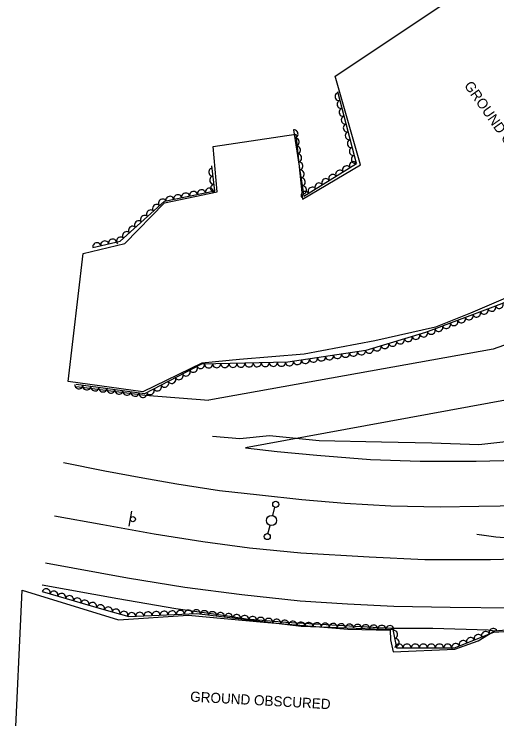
# Model space of a CAD drawing. Extents: x 1746719 to 1766531, y 631721 to 662391.
# Drawn here: x 1754312.7 to 1754551.4, y 647075.1 to 647423.4 of the extents above; entities that cross this region are included whole.
import ezdxf

# ---------------------------------------------------------------- set-up
doc = ezdxf.new("R2010")
doc.units = 0
for name, color, linetype in [('SURVEY - AERIAL SURVEY - Photo Control - Points - Elevations', 7, 'Continuous'), ('SURVEY - AERIAL SURVEY - Photo Control - Points - Locators', 7, 'Continuous'), ('SURVEY - AERIAL SURVEY - Photo Control - Points - Numbers', 7, 'Continuous'), ('SURVEY - AERIAL SURVEY - Photo Control with Text', 7, 'Continuous'), ('SURVEY - CENTERLINE - Existing Roads - Development', 7, 'Continuous'), ('SURVEY - CONTROL - Grid', 7, 'Continuous')]:
    doc.layers.add(name, color=color, linetype=linetype)

msp = doc.modelspace()

# ---------------------------------------------------------------- linework, layer by layer
at = {"layer": 'SURVEY - AERIAL SURVEY - Photo Control - Points - Elevations'}
for p, q in [((1754549.52, 647257.92), (1754408.92, 647232.61)), ((1754557.35, 647233.04), (1754427.03, 647209.09))]:
    msp.add_line(p, q, dxfattribs=at)
for points in [[(1754871.54, 647630.01), (1754863.35, 647614.51), (1754857.83, 647616.81), (1754853.37, 647608.03), (1754845.81, 647592.42), (1754835.24, 647571.18), (1754826.67, 647552.1), (1754815.7, 647528.74), (1754799.15, 647495.21), (1754787.22, 647470.34), (1754770.87, 647438.19), (1754751.63, 647406.45), (1754733.18, 647382.19), (1754710.05, 647356.65), (1754684.39, 647331.99), (1754658.51, 647312.05), (1754641.79, 647301.33), (1754626.34, 647291.8), (1754611.96, 647284.31), (1754598, 647277.56), (1754574.83, 647267.36), (1754559.79, 647261.5), (1754549.52, 647257.92)], [(1754981.21, 647317.84), (1754952.02, 647306.19), (1754940.75, 647302.15), (1754929.33, 647298.55), (1754922.97, 647297.58), (1754898.06, 647288.57), (1754861.61, 647276.8), (1754832.76, 647267.46), (1754795.25, 647255.89), (1754753, 647243.92), (1754719.85, 647236.34), (1754682.41, 647228.83), (1754653.96, 647225.18), (1754621.53, 647221.49), (1754594.87, 647218.84), (1754571.62, 647217.76), (1754566.16, 647213.23), (1754542.48, 647210.62), (1754519.16, 647211.43), (1754494.31, 647211.87), (1754463.56, 647212.58), (1754438.92, 647215.09), (1754424.26, 647213.51), (1754410.75, 647214.65)], [(1754427.03, 647209.09), (1754442.69, 647207.27), (1754462.29, 647205.38), (1754488.89, 647203.28), (1754513.5, 647202.52), (1754541.11, 647202.43), (1754568.15, 647203.18), (1754593.34, 647204.36), (1754619.77, 647207.01), (1754644.25, 647210.25), (1754671.63, 647214.78), (1754694.22, 647219.19), (1754723.21, 647225.53), (1754744.52, 647230.68), (1754770.96, 647237.81), (1754797.14, 647245.31), (1754822.25, 647252.68), (1754850.2, 647261.32), (1754880.13, 647271), (1754909.46, 647280.66), (1754922.65, 647285.15)], [(1754343.56, 647239.33), (1754377.51, 647235.19), (1754408.92, 647232.61)], [(1754927.8, 647229.82), (1754891.95, 647218.53), (1754850.24, 647205), (1754811.72, 647193.43), (1754769.53, 647181.49), (1754730.77, 647172.53), (1754698.53, 647165.97), (1754656.11, 647159.97), (1754621.54, 647156.59), (1754583.9, 647154.65), (1754548.24, 647153.76), (1754515.75, 647153.74), (1754488.17, 647155.02), (1754454.41, 647156.98), (1754429.07, 647159.48), (1754406.04, 647162.56), (1754381.92, 647166.44), (1754356.52, 647171.06), (1754332.71, 647175.38)], [(1754337.03, 647201.89), (1754357.54, 647197.77), (1754376.32, 647194.23), (1754393.16, 647191.3), (1754414.15, 647188.05), (1754434, 647185.78), (1754454.85, 647183.52), (1754476.12, 647181.77), (1754499, 647180.36), (1754523.5, 647179.98), (1754542.43, 647180.18), (1754563.58, 647180.51)], [(1754328.27, 647152.18), (1754368.78, 647144.9), (1754397.02, 647140.31), (1754425.29, 647136.58), (1754454.18, 647133.51), (1754477.51, 647132.02), (1754500.43, 647130.79), (1754528.33, 647130.28), (1754558.79, 647129.98), (1754601.01, 647131.21), (1754638.26, 647132.5), (1754672.48, 647132.78), (1754709.07, 647132.77), (1754744.73, 647130.64), (1754785.63, 647126.95), (1754823.21, 647121.67), (1754859.33, 647115.16), (1754912, 647104.34), (1754949.05, 647095.46), (1754993.86, 647084.27)], [(1754326.56, 647141.33), (1754364.02, 647134.66), (1754392.62, 647129.77), (1754419.34, 647125.82), (1754427.38, 647124.54)], [(1754427.38, 647124.54), (1754446.97, 647122.9), (1754472.51, 647121.45), (1754498.87, 647120.04), (1754519.71, 647119.93), (1754547.07, 647119.2), (1754550.13, 647118.63)]]:
    msp.add_lwpolyline(points, dxfattribs=at)
at = {"layer": 'SURVEY - AERIAL SURVEY - Photo Control - Points - Locators'}
for points in [[(1754572.99, 647290.48), (1754538.23, 647275.7), (1754521.05, 647268.68), (1754491.03, 647261.94), (1754456.15, 647255.42), (1754424.16, 647252.66), (1754405.54, 647250.9), (1754376.29, 647236.74), (1754339.46, 647241.92), (1754346.78, 647305.07), (1754367.41, 647309.98), (1754387.03, 647330.18), (1754413.15, 647335.62), (1754411.07, 647357.97), (1754451.96, 647364.07), (1754455.23, 647331.89), (1754484, 647348.88), (1754471.37, 647392.76), (1754603.54, 647480.89)], [(1755540.48, 646773.89), (1755523.36, 646791.15), (1755503.07, 646773.96), (1755060.76, 646956.34), (1755000.9, 646980.66), (1754983.46, 646999.86), (1754938.16, 647024.45), (1754891.57, 647037.43), (1754849.89, 647051.93), (1754799.99, 647060.64), (1754755.05, 647068.19), (1754713.05, 647072.69), (1754707.83, 647073.1), (1754667.43, 647072.04), (1754596.51, 647066.3), (1754581.75, 647053.3), (1754535.3, 647048.55), (1754481.05, 647047.31), (1754458.56, 647040.27), (1754452.78, 647025.88), (1754321.83, 647031.68), (1754312.68, 647033.88), (1754312.87, 647057.08), (1754316.71, 647138.76)], [(1754316.71, 647138.76), (1754364.31, 647124.08), (1754398.68, 647126.4), (1754436.15, 647122.97), (1754477.69, 647119.48), (1754498.53, 647118.91), (1754498.72, 647114.25), (1754500, 647108.34), (1754530.56, 647109.58), (1754542.11, 647113.66), (1754550.13, 647118.63), (1754588.3, 647121.71)]]:
    msp.add_lwpolyline(points, dxfattribs=at)
at = {"layer": 'SURVEY - AERIAL SURVEY - Photo Control - Points - Numbers'}
for points in [[(1754862.39, 647218.78), (1754816.12, 647204.12), (1754785.56, 647195.24), (1754749.85, 647186.22), (1754717.15, 647179.57), (1754694.57, 647175.24), (1754664.38, 647170.32), (1754639.21, 647167.3), (1754607.04, 647164.8), (1754583.17, 647163.6), (1754568.03, 647163.62), (1754550.88, 647164.88), (1754541.4, 647166.31)], [(1754543.96, 647165.93), (1754541.4, 647166.31)], [(1754548.6, 647165.22), (1754543.96, 647165.93)]]:
    msp.add_lwpolyline(points, dxfattribs=at)
at = {"layer": 'SURVEY - AERIAL SURVEY - Photo Control with Text'}
for points in [[(1754708.03, 647439.64), (1754688.01, 647398.79), (1754659.14, 647352.41), (1754663.14, 647341.65), (1754624.29, 647315.41), (1754592.93, 647295.56), (1754549.31, 647278.63), (1754516.14, 647266.02), (1754486.6, 647257.22), (1754447.95, 647251.35), (1754405.32, 647250.38), (1754377.14, 647235.8), (1754343.39, 647240.32)], [(1754450.85, 647366.19), (1754455.85, 647333.42), (1754481.9, 647349.54), (1754472.68, 647384.97)], [(1754351.65, 647308.05), (1754365.19, 647311.25), (1754387, 647330.95), (1754411.88, 647336.08), (1754410.43, 647348.52)], [(1754326.62, 647138.09), (1754357.08, 647129.15), (1754369.48, 647125.71), (1754402.97, 647127.18), (1754454.66, 647121.03), (1754499.94, 647119.27), (1754501.66, 647110.26), (1754530.33, 647110.2), (1754549.86, 647118.06), (1754592.09, 647120.85)]]:
    msp.add_lwpolyline(points, dxfattribs=at)
for centre, major_axis in [((1754473.28, 647382.66), (-0.5, 1.94)), ((1754474.29, 647378.79), (-0.5, 1.94)), ((1754475.29, 647374.92), (-0.5, 1.94)), ((1754476.3, 647371.05), (-0.5, 1.94)), ((1754477.31, 647367.18), (-0.5, 1.94)), ((1754451.16, 647364.21), (0.3, -1.98)), ((1754478.31, 647363.31), (-0.5, 1.94)), ((1754451.76, 647360.25), (0.3, -1.98)), ((1754479.32, 647359.44), (-0.5, 1.94)), ((1754452.36, 647356.3), (0.3, -1.98)), ((1754480.33, 647355.57), (-0.5, 1.94)), ((1754452.96, 647352.34), (0.3, -1.98)), ((1754453.57, 647348.39), (0.3, -1.98)), ((1754480.39, 647348.61), (1.7, 1.05)), ((1754481.34, 647351.7), (-0.5, 1.94)), ((1754410.81, 647345.31), (-0.23, 1.99)), ((1754476.98, 647346.5), (1.7, 1.05)), ((1754454.17, 647344.44), (0.3, -1.98)), ((1754470.18, 647342.29), (1.7, 1.05)), ((1754473.58, 647344.4), (1.7, 1.05)), ((1754411.27, 647341.34), (-0.23, 1.99)), ((1754454.77, 647340.48), (0.3, -1.98)), ((1754463.38, 647338.08), (1.7, 1.05)), ((1754466.78, 647340.19), (1.7, 1.05)), ((1754405.31, 647334.73), (1.96, 0.4)), ((1754409.23, 647335.54), (1.96, 0.4)), ((1754411.73, 647337.37), (-0.23, 1.99)), ((1754455.38, 647336.53), (0.3, -1.98)), ((1754459.98, 647335.98), (1.7, 1.05)), ((1754389.64, 647331.5), (1.96, 0.4)), ((1754393.56, 647332.3), (1.96, 0.4)), ((1754397.48, 647333.11), (1.96, 0.4)), ((1754401.39, 647333.92), (1.96, 0.4)), ((1754456.58, 647333.87), (1.7, 1.05)), ((1754383.06, 647327.4), (1.48, 1.34)), ((1754386.03, 647330.08), (1.48, 1.34)), ((1754380.09, 647324.71), (1.48, 1.34)), ((1754377.13, 647322.03), (1.48, 1.34)), ((1754374.16, 647319.35), (1.48, 1.34)), ((1754368.22, 647313.99), (1.48, 1.34)), ((1754371.19, 647316.67), (1.48, 1.34)), ((1754361.38, 647310.35), (1.95, 0.46)), ((1754365.25, 647311.31), (1.48, 1.34)), ((1754353.59, 647308.51), (1.95, 0.46)), ((1754357.49, 647309.43), (1.95, 0.46)), ((1754545.09, 647277.03), (-1.87, -0.71)), ((1754548.83, 647278.45), (-1.87, -0.71)), ((1754552.56, 647279.89), (-1.86, -0.72)), ((1754537.62, 647274.18), (-1.87, -0.71)), ((1754541.35, 647275.6), (-1.87, -0.71)), ((1754526.4, 647269.92), (-1.87, -0.71)), ((1754530.14, 647271.34), (-1.87, -0.71)), ((1754533.88, 647272.76), (-1.87, -0.71)), ((1754518.92, 647267.08), (-1.87, -0.71)), ((1754522.66, 647268.5), (-1.87, -0.71)), ((1754507.49, 647263.45), (-1.92, -0.57)), ((1754511.32, 647264.59), (-1.92, -0.57)), ((1754515.16, 647265.73), (-1.92, -0.57)), ((1754495.99, 647260.02), (-1.92, -0.57)), ((1754499.82, 647261.16), (-1.92, -0.57)), ((1754503.66, 647262.3), (-1.92, -0.57)), ((1754480.47, 647256.29), (-1.98, -0.3)), ((1754484.42, 647256.89), (-1.98, -0.3)), ((1754488.32, 647257.74), (-1.92, -0.57)), ((1754492.16, 647258.88), (-1.92, -0.57)), ((1754456.74, 647252.69), (-1.98, -0.3)), ((1754460.69, 647253.29), (-1.98, -0.3)), ((1754464.65, 647253.89), (-1.98, -0.3)), ((1754468.6, 647254.49), (-1.98, -0.3)), ((1754472.56, 647255.09), (-1.98, -0.3)), ((1754476.51, 647255.69), (-1.98, -0.3)), ((1754404.9, 647250.17), (-1.78, -0.92)), ((1754408.85, 647250.46), (-2, -0.05)), ((1754412.85, 647250.55), (-2, -0.05)), ((1754416.85, 647250.64), (-2, -0.05)), ((1754420.85, 647250.73), (-2, -0.05)), ((1754424.85, 647250.83), (-2, -0.05)), ((1754428.85, 647250.92), (-2, -0.05)), ((1754432.84, 647251.01), (-2, -0.05)), ((1754436.84, 647251.1), (-2, -0.05)), ((1754440.84, 647251.19), (-2, -0.05)), ((1754444.84, 647251.28), (-2, -0.05)), ((1754448.83, 647251.48), (-1.98, -0.3)), ((1754452.78, 647252.09), (-1.98, -0.3)), ((1754397.8, 647246.49), (-1.78, -0.92)), ((1754401.35, 647248.33), (-1.78, -0.92)), ((1754390.69, 647242.81), (-1.78, -0.92)), ((1754394.25, 647244.65), (-1.78, -0.92)), ((1754344.69, 647240.14), (-1.98, 0.27)), ((1754348.65, 647239.61), (-1.98, 0.27)), ((1754352.62, 647239.08), (-1.98, 0.27)), ((1754383.59, 647239.14), (-1.78, -0.92)), ((1754387.14, 647240.97), (-1.78, -0.92)), ((1754356.58, 647238.55), (-1.98, 0.27)), ((1754360.55, 647238.02), (-1.98, 0.27)), ((1754364.51, 647237.49), (-1.98, 0.27)), ((1754368.48, 647236.96), (-1.98, 0.27)), ((1754372.44, 647236.43), (-1.98, 0.27)), ((1754376.41, 647235.9), (-1.98, 0.27)), ((1754380.03, 647237.3), (-1.78, -0.92)), ((1754328.54, 647137.53), (1.92, -0.56)), ((1754332.38, 647136.4), (1.92, -0.56)), ((1754336.22, 647135.27), (1.92, -0.56)), ((1754340.06, 647134.15), (1.92, -0.56)), ((1754343.9, 647133.02), (1.92, -0.56)), ((1754347.73, 647131.89), (1.92, -0.56)), ((1754351.57, 647130.77), (1.92, -0.56)), ((1754355.41, 647129.64), (1.92, -0.56)), ((1754359.26, 647128.55), (1.93, -0.53)), ((1754363.11, 647127.48), (1.93, -0.53)), ((1754366.97, 647126.41), (1.93, -0.53)), ((1754370.87, 647125.77), (2, 0.09)), ((1754374.87, 647125.95), (2, 0.09)), ((1754378.86, 647126.12), (2, 0.09)), ((1754382.86, 647126.3), (2, 0.09)), ((1754386.85, 647126.47), (2, 0.09)), ((1754390.85, 647126.65), (2, 0.09)), ((1754394.85, 647126.83), (2, 0.09)), ((1754398.84, 647127), (2, 0.09)), ((1754402.84, 647127.18), (2, 0.09)), ((1754406.81, 647126.73), (1.99, -0.24)), ((1754410.78, 647126.25), (1.99, -0.24)), ((1754414.76, 647125.78), (1.99, -0.24)), ((1754418.73, 647125.31), (1.99, -0.24)), ((1754422.7, 647124.83), (1.99, -0.24)), ((1754426.67, 647124.36), (1.99, -0.24)), ((1754430.64, 647123.89), (1.99, -0.24)), ((1754434.61, 647123.42), (1.99, -0.24)), ((1754438.59, 647122.94), (1.99, -0.24)), ((1754442.56, 647122.47), (1.99, -0.24)), ((1754446.53, 647122), (1.99, -0.24)), ((1754450.5, 647121.53), (1.99, -0.24)), ((1754454.47, 647121.05), (1.99, -0.24)), ((1754458.47, 647120.88), (2, -0.08)), ((1754462.47, 647120.73), (2, -0.08)), ((1754466.46, 647120.57), (2, -0.08)), ((1754470.46, 647120.42), (2, -0.08)), ((1754474.46, 647120.26), (2, -0.08)), ((1754478.46, 647120.1), (2, -0.08)), ((1754482.45, 647119.95), (2, -0.08)), ((1754486.45, 647119.79), (2, -0.08)), ((1754490.45, 647119.64), (2, -0.08)), ((1754494.44, 647119.48), (2, -0.08)), ((1754498.44, 647119.33), (2, -0.08)), ((1754500.41, 647116.82), (0.37, -1.96)), ((1754542.07, 647114.93), (1.86, 0.75)), ((1754545.78, 647116.42), (1.86, 0.75)), ((1754549.49, 647117.91), (1.86, 0.75)), ((1754501.16, 647112.89), (0.37, -1.96)), ((1754534.65, 647111.94), (1.86, 0.75)), ((1754538.36, 647113.43), (1.86, 0.75)), ((1754502.98, 647110.26), (2, 0)), ((1754506.98, 647110.25), (2, 0)), ((1754510.98, 647110.24), (2, 0)), ((1754514.98, 647110.23), (2, 0)), ((1754518.98, 647110.22), (2, 0)), ((1754522.98, 647110.22), (2, 0)), ((1754526.98, 647110.21), (2, 0)), ((1754530.94, 647110.45), (1.86, 0.75))]:
    msp.add_ellipse(centre, major_axis=major_axis, ratio=0.940188, start_param=0, end_param=3.141593, dxfattribs=at)
at = {"layer": 'SURVEY - CENTERLINE - Existing Roads - Development'}
for p, q in [((1754440.57, 647175.6), (1754441.66, 647179.71)), ((1754438.19, 647166.66), (1754439.29, 647170.77))]:
    msp.add_line(p, q, dxfattribs=at)
for centre, radius in [((1754442.05, 647181.16), 1.5), ((1754439.93, 647173.19), 2.5), ((1754437.81, 647165.21), 1.5)]:
    msp.add_circle(centre, radius, dxfattribs=at)
at = {"layer": 'SURVEY - CONTROL - Grid'}
msp.add_line((1754369.55, 647170.35), (1754370.91, 647177.73), dxfattribs=at)
msp.add_circle((1754371.44, 647173.84), 1.25, dxfattribs=at)

# ---------------------------------------------------------------- texts
at = {"layer": 'SURVEY - AERIAL SURVEY - Photo Control - Points - Locators'}
for rotation, p in [(305.1688, (1754534.95, 647388.1)), (356.8532, (1754399.64, 647083.72))]:
    msp.add_text('GROUND OBSCURED', height=5, rotation=rotation, dxfattribs=at).set_placement(p)

doc.saveas('drawing.dxf')
